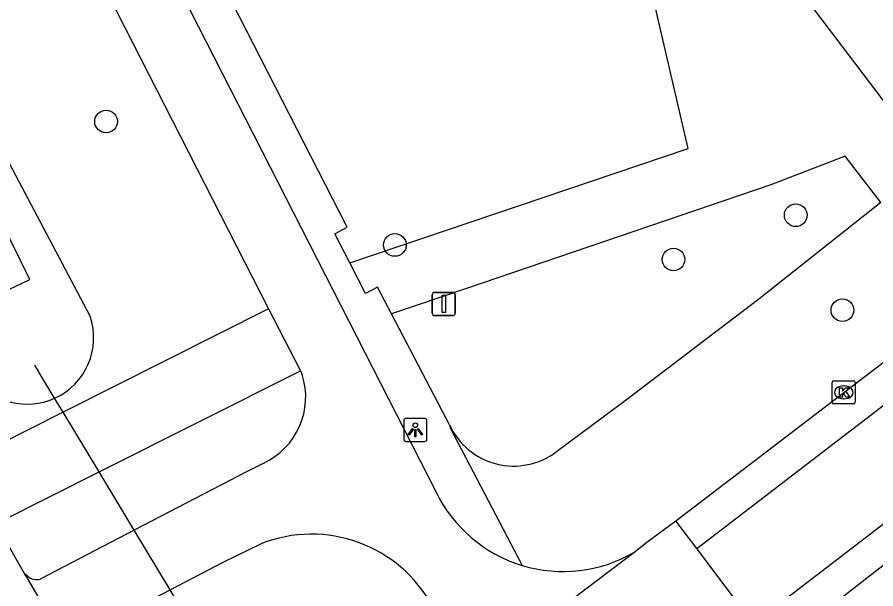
# Model space of a CAD drawing. Extents: x 159353 to 160616, y 385893 to 387321.
# Drawn here: x 159830.37 to 159867.44, y 386455.52 to 386480.18 of the extents above; entities that cross this region are included whole.
import ezdxf

# ---------------------------------------------------------------- set-up
doc = ezdxf.new("R2010")
doc.units = 0
for name, color, linetype in [('IMGEO_Berm_groen', 7, 'Continuous'), ('IMGEO_Boom', 7, 'Continuous'), ('IMGEO_Duiker', 7, 'Continuous'), ('IMGEO_Fietspad_gesloten', 7, 'Continuous'), ('IMGEO_Kolk', 7, 'Continuous'), ('IMGEO_Lichtpunt', 7, 'Continuous'), ('IMGEO_Rijbaan_lokaal_gesloten', 7, 'Continuous'), ('IMGEO_Rijbaan_lokaal_open', 7, 'Continuous'), ('IMGEO_Verkeersbordpaal', 7, 'Continuous'), ('IMGEO_Voetpad_halfverhard', 7, 'Continuous'), ('IMGEO_Voetpad_open', 7, 'Continuous'), ('IMGEO_Waterloop', 7, 'Continuous')]:
    doc.layers.add(name, color=color, linetype=linetype)

msp = doc.modelspace()

# ---------------------------------------------------------------- linework, layer by layer
at = {"layer": 'IMGEO_Berm_groen'}
msp.add_lwpolyline([(159833.52, 386467.281), (159829.228, 386475.37)], dxfattribs=at)
for centre, radius, start, end in [((159830.81, 386466.352), 2.865, 294.2372, 18.929), ((159830.813, 386466.351), 2.863, 217.0921, 294.189)]:
    msp.add_arc(centre, radius, start, end, dxfattribs=at)
at = {"layer": 'IMGEO_Boom'}
for centre in [(159834.209, 386475.679), (159863.979, 386471.637), (159846.678, 386470.355), (159858.706, 386469.727), (159865.996, 386467.541)]:
    msp.add_circle(centre, 0.489, dxfattribs=at)
at = {"layer": 'IMGEO_Duiker'}
for points in [[(159831.113, 386465.183), (159831.21, 386465.023), (159831.29, 386464.89)], [(159871.823, 386440.404), (159871.616, 386440.426), (159871.448, 386440.443), (159870.19, 386440.575), (159859.683, 386441.676), (159857.571, 386441.898), (159854.602, 386442.209), (159849.946, 386442.697), (159844.353, 386443.283), (159841.458, 386448.072), (159836.98, 386455.478), (159835.427, 386458.047), (159833.907, 386460.562), (159832.352, 386463.134), (159831.986, 386463.739), (159831.29, 386464.89)]]:
    msp.add_lwpolyline(points, dxfattribs=at)
at = {"layer": 'IMGEO_Fietspad_gesloten'}
for points in [[(159796.629, 386554.856), (159841.226, 386467.6)], [(159802.183, 386550.232), (159848.46, 386459.683)], [(159841.226, 386467.6), (159842.596, 386464.921)], [(159842.596, 386464.921), (159842.674, 386464.768)], [(159840.985, 386460.932), (159840.269, 386460.564), (159835.427, 386458.047), (159831.362, 386455.935)], [(159832.879, 386453.328), (159836.98, 386455.478), (159839.259, 386456.673), (159840.883, 386457.457)], [(159830.815, 386456.073), (159830.703, 386456.153)]]:
    msp.add_lwpolyline(points, dxfattribs=at)
for centre, radius, start, end in [((159839.685, 386463.794), 3.143, 294.4223, 18.0497), ((159853.938, 386462.367), 6.1, 206.1043, 253.1146), ((159843.075, 386451.923), 5.952, 28.4989, 111.6068), ((159853.937, 386462.369), 6.102, 253.1262, 300.1159), ((159831.212, 386456.494), 0.579, 226.6805, 285.0007)]:
    msp.add_arc(centre, radius, start, end, dxfattribs=at)
at = {"layer": 'IMGEO_Kolk'}
for p, q in [((159865.627, 386464.494), (159866.479, 386464.494)), ((159865.552, 386463.568), (159865.552, 386464.42)), ((159866.04, 386464.274), (159866.065, 386464.274)), ((159866.553, 386464.42), (159866.553, 386463.568)), ((159866.479, 386463.494), (159865.627, 386463.494)), ((159866.063, 386463.714), (159866.038, 386463.714))]:
    msp.add_line(p, q, dxfattribs=at)
for points in [[(159865.627, 386464.494), (159866.479, 386464.494)], [(159865.552, 386463.568), (159865.552, 386464.42)], [(159865.873, 386464.194), (159865.996, 386464.194), (159865.996, 386464.043), (159866.126, 386464.194), (159866.29, 386464.194), (159866.144, 386464.043), (159866.297, 386463.794), (159866.145, 386463.794), (159866.06, 386463.958), (159865.996, 386463.891), (159865.996, 386463.794), (159865.873, 386463.794), (159865.873, 386464.194)], [(159866.553, 386464.42), (159866.553, 386463.568)], [(159866.479, 386463.494), (159865.627, 386463.494)]]:
    msp.add_lwpolyline(points, dxfattribs=at)
for centre, start, end in [((159865.629, 386464.418), 91.552, 178.448), ((159865.629, 386464.418), 91.552, 178.448), ((159866.477, 386464.418), 1.552, 88.448), ((159866.477, 386464.418), 1.552, 88.448), ((159865.629, 386463.57), 181.552, 268.448), ((159865.629, 386463.57), 181.552, 268.448), ((159866.477, 386463.57), 271.552, 358.448), ((159866.477, 386463.57), 271.552, 358.448)]:
    msp.add_arc(centre, 0.0765, start, end, dxfattribs=at)
for centre, major_axis, ratio, start_param, end_param in [((159866.039, 386463.994), (-0.387, 0.002), 0.722429, 4.712389, 7.853982), ((159866.064, 386463.994), (-0.39, 0.002), 0.717154, 1.570796, 4.712389)]:
    msp.add_ellipse(centre, major_axis=major_axis, ratio=ratio, start_param=start_param, end_param=end_param, dxfattribs=at)
at = {"layer": 'IMGEO_Lichtpunt'}
for p, q in [((159847.062, 386462.778), (159847.062, 386461.971)), ((159847.062, 386462.778), (159847.062, 386461.971)), ((159847.964, 386462.873), (159847.156, 386462.873)), ((159847.964, 386462.873), (159847.156, 386462.873)), ((159848.058, 386461.971), (159848.058, 386462.778)), ((159848.058, 386461.971), (159848.058, 386462.778)), ((159847.156, 386461.877), (159847.964, 386461.877)), ((159847.156, 386461.877), (159847.964, 386461.877))]:
    msp.add_line(p, q, dxfattribs=at)
for points in [[(159847.436, 386462.442), (159847.475, 386462.414), (159847.287, 386462.152), (159847.249, 386462.179), (159847.436, 386462.442)], [(159847.538, 386462.394), (159847.585, 386462.394), (159847.585, 386462.072), (159847.538, 386462.072), (159847.538, 386462.394)], [(159847.648, 386462.414), (159847.686, 386462.441), (159847.873, 386462.179), (159847.834, 386462.151), (159847.648, 386462.414)]]:
    msp.add_lwpolyline(points, dxfattribs=at)
msp.add_circle((159847.561, 386462.576), 0.0994, dxfattribs=at)
for centre, start, end in [((159847.156, 386462.778), 90, 180), ((159847.156, 386462.778), 90, 180), ((159847.964, 386462.778), 0, 90), ((159847.964, 386462.778), 0, 90), ((159847.156, 386461.971), 180, 270), ((159847.156, 386461.971), 180, 270), ((159847.964, 386461.971), 270, 0), ((159847.964, 386461.971), 270, 360)]:
    msp.add_arc(centre, 0.0946, start, end, dxfattribs=at)
at = {"layer": 'IMGEO_Rijbaan_lokaal_gesloten'}
for points in [[(159859.708, 386457.258), (159979.14, 386548.844)], [(159981.625, 386545.617), (159862.162, 386454.007)], [(159863.032, 386452.854), (159866.972, 386455.933), (159871.465, 386459.398), (159882.548, 386467.87), (159906.298, 386486.087), (159907.737, 386487.189)], [(159858.807, 386458.451), (159870.066, 386467.048), (159876.924, 386472.328)], [(159830.703, 386456.153), (159829.802, 386457.747), (159829.497, 386458.349)], [(159832.74, 386452.667), (159830.767, 386456.045), (159830.703, 386456.153)]]:
    msp.add_lwpolyline(points, dxfattribs=at)
at = {"layer": 'IMGEO_Rijbaan_lokaal_open'}
for points in [[(159856.999, 386457.091), (159857.55, 386457.528), (159858.807, 386458.451)], [(159859.708, 386457.258), (159858.807, 386458.451)], [(159851.79, 386453.141), (159856.999, 386457.091)], [(159862.162, 386454.007), (159859.708, 386457.258)]]:
    msp.add_lwpolyline(points, dxfattribs=at)
at = {"layer": 'IMGEO_Verkeersbordpaal'}
for p, q in [((159848.292, 386467.41), (159848.292, 386468.21)), ((159848.292, 386468.21), (159848.292, 386467.41)), ((159848.392, 386468.31), (159849.182, 386468.31)), ((159849.182, 386468.31), (159848.392, 386468.31)), ((159849.282, 386468.21), (159849.282, 386467.41)), ((159849.282, 386467.41), (159849.282, 386468.21)), ((159849.182, 386467.31), (159848.392, 386467.31)), ((159848.392, 386467.31), (159849.182, 386467.31))]:
    msp.add_line(p, q, dxfattribs=at)
msp.add_lwpolyline([(159848.712, 386468.185), (159848.862, 386468.185), (159848.862, 386467.435), (159848.712, 386467.435), (159848.712, 386468.185)], dxfattribs=at)
for centre, start, end in [((159848.392, 386468.21), 90, 180), ((159848.392, 386468.21), 90, 180), ((159849.182, 386468.21), 0, 90), ((159849.182, 386468.21), 360, 90), ((159848.392, 386467.41), 180, 270), ((159848.392, 386467.41), 180, 270), ((159849.182, 386467.41), 270, 0), ((159849.182, 386467.41), 270, 0)]:
    msp.add_arc(centre, 0.1, start, end, dxfattribs=at)
at = {"layer": 'IMGEO_Voetpad_halfverhard'}
for points in [[(159844.729, 386469.586), (159859.342, 386474.513), (159856.402, 386487.151), (159846.712, 386500), (159834.07, 386516.763)], [(159869.836, 386473.851), (159855.59, 386492.616)], [(159867.657, 386472.185), (159866.116, 386474.185), (159862.913, 386472.949), (159849.809, 386468.487), (159846.533, 386467.387)]]:
    msp.add_lwpolyline(points, dxfattribs=at)
at = {"layer": 'IMGEO_Voetpad_open'}
for points in [[(159844.729, 386469.586), (159844.081, 386470.841), (159844.614, 386471.116), (159839.654, 386480.819), (159839.112, 386480.567), (159837.779, 386483.146), (159838.333, 386483.403), (159833.84, 386492.19), (159833.307, 386491.911), (159832.002, 386494.501), (159832.52, 386494.772), (159827.995, 386503.622), (159827.47, 386503.353), (159826.068, 386506.09), (159826.596, 386506.36), (159802.27, 386554.059)], [(159867.657, 386472.185), (159862.392, 386468.019), (159856.68, 386463.673), (159853.647, 386461.431)], [(159846.533, 386467.387), (159845.933, 386468.536), (159845.415, 386468.258), (159844.729, 386469.586)], [(159841.226, 386467.6), (159832.352, 386463.134), (159828.246, 386461.067), (159828.146, 386461.016)], [(159849.037, 386462.588), (159846.533, 386467.387)], [(159829.497, 386458.349), (159829.612, 386458.407), (159833.907, 386460.562), (159842.596, 386464.921)], [(159849.037, 386462.588), (159849.077, 386462.437), (159852.166, 386456.53)]]:
    msp.add_lwpolyline(points, dxfattribs=at)
msp.add_arc((159851.808, 386463.868), 3.052, 204.7839, 307.0383, dxfattribs=at)
at = {"layer": 'IMGEO_Waterloop'}
msp.add_lwpolyline([(159785.638, 386551.837), (159829.084, 386468.007), (159830.914, 386468.859), (159808.446, 386514.561), (159787.34, 386552.773), (159785.638, 386551.837)], dxfattribs=at)

doc.saveas('drawing.dxf')
